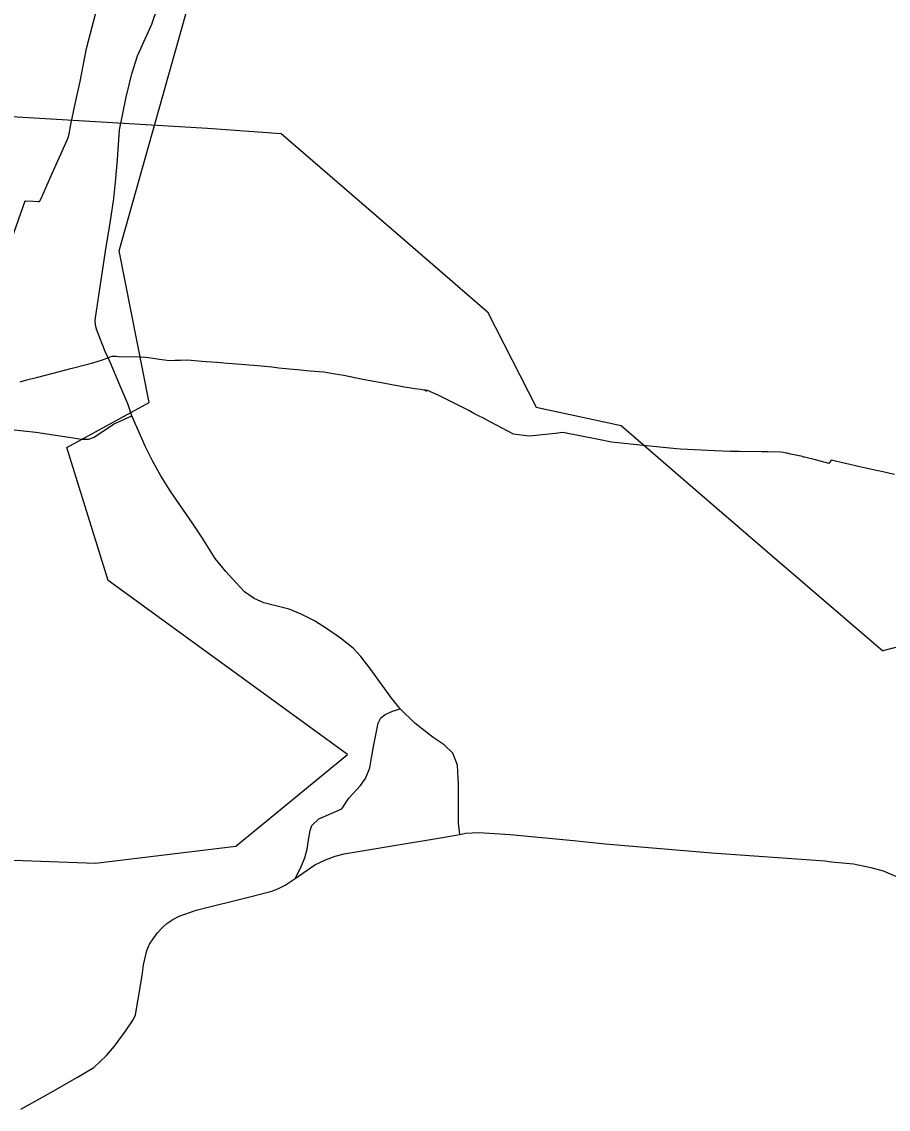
# Model space of a CAD drawing. Extents: x -789162 to -606354, y -1062736 to -945481.
# Drawn here: x -673868 to -672284, y -979929 to -977941 of the extents above; entities that cross this region are included whole.
import ezdxf

# ---------------------------------------------------------------- set-up
doc = ezdxf.new("R2010")
doc.units = 0
for name, color, linetype in [('_SIRSI VZTAHY_CYKLOTRASY MISTNI S', 7, 'Continuous'), ('_SIRSI VZTAHY_ELEKTRICKE VEDENI VN 110 kV S', 7, 'Continuous'), ('_SIRSI VZTAHY_SILNICE I TRIDY_STAV', 7, 'Continuous'), ('_SIRSI VZTAHY_SILNICE III TRIDY_STAV', 7, 'Continuous'), ('_SIRSI VZTAHY_VTL PLYNOVOD', 7, 'Continuous')]:
    doc.layers.add(name, color=color, linetype=linetype)

msp = doc.modelspace()

# ---------------------------------------------------------------- linework, layer by layer
at = {"layer": '_SIRSI VZTAHY_CYKLOTRASY MISTNI S'}
msp.add_lwpolyline([(-674400.1, -979454.8), (-673733.2, -979478.7), (-673476.7, -979447.9), (-673272.4, -979280.2), (-673710.1, -978962), (-673785.4, -978719), (-673634.9, -978636.9), (-673689.6, -978359.7), (-673525.7, -977776.9), (-673585.5, -977465.6), (-673364.1, -977022.4), (-673250.4, -976770.9), (-673094.8, -976675.1), (-673017, -976471.5), (-672185.2, -976818.8)], dxfattribs=at)
at = {"layer": '_SIRSI VZTAHY_ELEKTRICKE VEDENI VN 110 kV S'}
for points in [[(-674009.8, -978106.4), (-673528.4, -978135.4), (-673393.5, -978144.7), (-673161.7, -978345.1), (-673016.3, -978470.9)], [(-674009.8, -978106.4), (-673528.4, -978135.4), (-673393.5, -978144.7), (-673161.7, -978345.1), (-673016.3, -978470.9)], [(-673016.3, -978470.9), (-672927.1, -978645.6), (-672772.2, -978679.1), (-672650, -978784.1)], [(-672650, -978784.1), (-672504.5, -978909.8), (-672293.8, -979091)], [(-672158.2, -978960.5), (-672158.3, -978960.5), (-672175.7, -979003), (-672206.2, -979068.2), (-672293.8, -979091)]]:
    msp.add_lwpolyline(points, dxfattribs=at)
at = {"layer": '_SIRSI VZTAHY_SILNICE I TRIDY_STAV'}
for points in [[(-673368.2, -979506.8), (-673332.2, -979482.1), (-673312.3, -979473.1), (-673294.6, -979466.1), (-673278.6, -979461.8), (-673194.4, -979447.8), (-673102.5, -979432.9), (-673067.1, -979426.7)], [(-673067.1, -979426.7), (-673056.6, -979424.2), (-673032, -979423.2), (-672974.8, -979426.8), (-672859.3, -979437.5), (-672801.2, -979443.9)], [(-672801.2, -979443.9), (-672606.4, -979460.1), (-672399.6, -979474.6), (-672387.6, -979476.4), (-672347, -979480.4), (-672315.6, -979486.8), (-672293.1, -979493.2), (-672268.9, -979503.2)], [(-673869.4, -979928.9), (-673814.4, -979898.2), (-673766.1, -979870.3), (-673735.9, -979852.8), (-673713.2, -979830.6), (-673698, -979813.6), (-673677.9, -979786.1), (-673663.9, -979765.1), (-673660, -979756.4), (-673655.1, -979727.4), (-673647.8, -979684.2), (-673645.2, -979664.8), (-673638.9, -979638.9), (-673634.1, -979626.8), (-673627.7, -979617.2), (-673619.8, -979606.6), (-673611.1, -979597.3), (-673602.5, -979589.1), (-673591.7, -979581.8), (-673579.9, -979575.8), (-673549, -979564.9), (-673451, -979540.4), (-673410.5, -979529.9), (-673399.5, -979525.9), (-673386, -979518.9), (-673375.1, -979511.8), (-673368.2, -979506.8)]]:
    msp.add_lwpolyline(points, dxfattribs=at)
at = {"layer": '_SIRSI VZTAHY_SILNICE III TRIDY_STAV'}
for points in [[(-673666.6, -978660.9), (-673674, -978639.5), (-673688.4, -978605), (-673706.4, -978563.1), (-673715.6, -978543.7), (-673730.5, -978504.7), (-673733, -978495.3), (-673733.4, -978486.1), (-673727, -978441), (-673713.3, -978352.2), (-673706.4, -978309), (-673699.5, -978263.9), (-673695.7, -978227.5), (-673692.7, -978192.6), (-673688.9, -978138.3), (-673677.1, -978078.3), (-673666.6, -978035.7), (-673656.4, -978002.9), (-673630, -977945.3), (-673610.4, -977886.9)], [(-673886.9, -978686.3), (-673841.8, -978691), (-673781.8, -978699.9), (-673758, -978703.7), (-673745.1, -978704), (-673735.6, -978700), (-673700.4, -978676.5), (-673666.6, -978660.9)], [(-673175.8, -979197.1), (-673191.1, -979178.1), (-673231.5, -979122.6), (-673247.9, -979100.9), (-673261.7, -979086.1), (-673285.3, -979067.9), (-673308.9, -979051.1), (-673332.9, -979035.7), (-673356.8, -979023.8), (-673378.8, -979014.9), (-673405.7, -979008.1), (-673425.1, -979003.1), (-673443.2, -978995.4), (-673460.9, -978983), (-673476.2, -978966.1), (-673494.6, -978945.6), (-673514, -978922.2), (-673538.4, -978882.7), (-673555.7, -978857.5), (-673595.2, -978800.3), (-673613.7, -978770.6), (-673628.9, -978743.3), (-673641.4, -978718.1), (-673666.6, -978660.9)], [(-673368.2, -979506.8), (-673358.5, -979487.9), (-673350.5, -979469.4), (-673345.8, -979453.4), (-673343.4, -979436.3), (-673340.5, -979419.3), (-673337.3, -979410.1), (-673325, -979397.7), (-673302.3, -979388.3), (-673282.8, -979379.4), (-673269.8, -979359.9), (-673248.6, -979336.7), (-673239.4, -979324), (-673231.5, -979304.4), (-673228.2, -979286.2), (-673223.9, -979262.8), (-673216.4, -979223.3), (-673211.2, -979213.5), (-673203.5, -979207.3), (-673190.2, -979201.2), (-673175.8, -979197.1)], [(-673067.1, -979426.7), (-673069.6, -979405.8), (-673069.6, -979370.9), (-673069.6, -979333.8), (-673070, -979324.4), (-673071.5, -979299.9), (-673079.5, -979277.9), (-673095.5, -979262.4), (-673115.7, -979249.5), (-673149.3, -979222.8), (-673175.8, -979197.1)]]:
    msp.add_lwpolyline(points, dxfattribs=at)
at = {"layer": '_SIRSI VZTAHY_VTL PLYNOVOD'}
for points in [[(-673885.2, -978335.8), (-673861.6, -978267.8), (-673860.6, -978267.9), (-673846.3, -978268.8), (-673837, -978269.6), (-673836.7, -978269.6), (-673835.2, -978269.5), (-673832.6, -978263.8), (-673815.2, -978225.1), (-673786.3, -978159.7), (-673782.6, -978150.9), (-673781.3, -978145.4), (-673778, -978128.8), (-673770.1, -978090.7), (-673761.1, -978050.1), (-673749.5, -977989.4), (-673745.9, -977975.6), (-673729.3, -977912.9)], [(-673871, -978598.8), (-673858.3, -978595.6), (-673840.8, -978591.3), (-673810.1, -978583.3), (-673778.4, -978574.7), (-673744.4, -978566), (-673729.8, -978561.9), (-673718.1, -978558), (-673712.4, -978556), (-673705.9, -978553), (-673702.5, -978552), (-673701.3, -978551.8), (-673695.4, -978552.2), (-673691.1, -978552.5), (-673652.6, -978553.1), (-673650.7, -978553.1), (-673649.7, -978553), (-673641.4, -978553.7), (-673635.9, -978554.4), (-673628, -978555.5), (-673616.1, -978557.4), (-673607.1, -978558.7), (-673597.7, -978559.7), (-673587.2, -978559.5), (-673577.5, -978559.3), (-673564.5, -978558.8), (-673552.2, -978559.7), (-673530.5, -978561.6), (-673511.1, -978563.2), (-673491.8, -978564.7), (-673466.4, -978566.7), (-673436.7, -978569.3), (-673423.4, -978570.5), (-673410.9, -978571.8), (-673398.1, -978573.1), (-673378.8, -978575), (-673364.6, -978576.2), (-673340.8, -978578.6), (-673315.4, -978580.5), (-673308.9, -978581.7), (-673294.6, -978584.2), (-673278.8, -978587.1), (-673247.3, -978593.4), (-673227.9, -978596.9), (-673210.2, -978600.4), (-673188.2, -978604.5), (-673184.2, -978605.2), (-673171.7, -978607.4), (-673149.4, -978611.1), (-673138.7, -978612.6), (-673133, -978613.5), (-673132.1, -978613.7), (-673130.8, -978613.9), (-673129.9, -978614), (-673129.4, -978614.1)], [(-673129.4, -978614.1), (-673129.6, -978615.3), (-673129, -978615.4), (-673128.7, -978615.4), (-673128.1, -978615.5), (-673127.6, -978615.6), (-673127.4, -978614.5)], [(-673129.4, -978614.1), (-673128.5, -978614.3), (-673127.4, -978614.5)], [(-672272.4, -978768.1), (-672299.1, -978762.5), (-672308.1, -978760.6), (-672335.7, -978754.3), (-672387.8, -978742.3), (-672392.6, -978748.2), (-672417, -978741.7), (-672436.9, -978736.6), (-672437.5, -978736.6), (-672438.2, -978736.6), (-672440.7, -978735.5), (-672452.7, -978733), (-672462.3, -978731), (-672468.7, -978729.6), (-672470.4, -978729.3), (-672475.2, -978728.4), (-672480.2, -978727.4), (-672503.9, -978726.9), (-672515.3, -978726.7), (-672556.4, -978726.4), (-672571.8, -978726.2), (-672601, -978724.9), (-672663.3, -978722), (-672670.8, -978721.7), (-672737.8, -978714.9), (-672754.7, -978713), (-672789.9, -978709), (-672813.5, -978704.4), (-672878.6, -978691.9), (-672891.8, -978693.3), (-672940.2, -978698.4), (-672968.7, -978694.5), (-673022, -978666.4), (-673023.4, -978665.6), (-673031.4, -978661.6), (-673041.1, -978656.6), (-673050.7, -978651.7), (-673083.2, -978635.2), (-673090.5, -978631.4), (-673106.3, -978623.4), (-673125.9, -978614.7), (-673126.7, -978614.6), (-673127.4, -978614.5)]]:
    msp.add_lwpolyline(points, dxfattribs=at)

doc.saveas('drawing.dxf')
